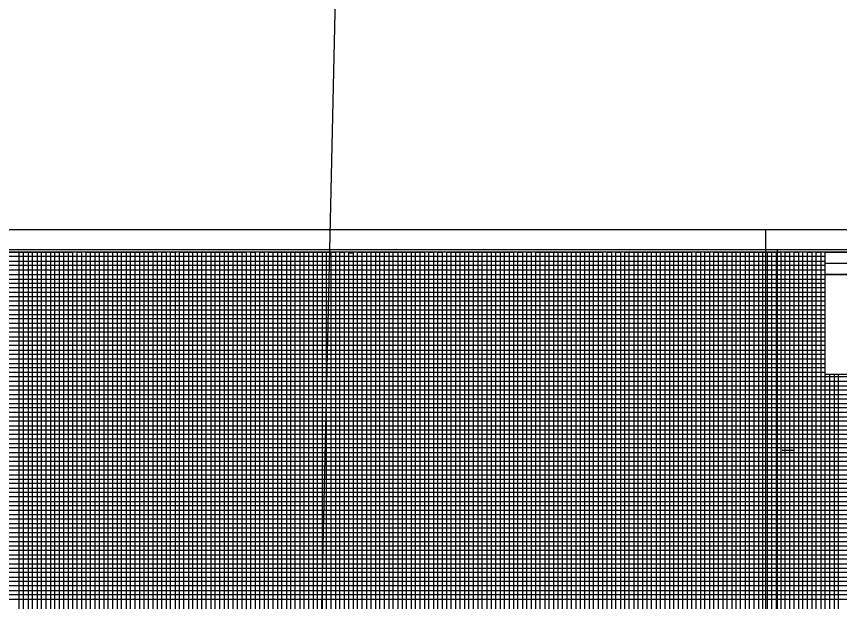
# Model space of a CAD drawing. Extents: x 2345490 to 2436403, y 465165 to 573888.
# Drawn here: x 2411237 to 2412161, y 514864 to 515521 of the extents above; entities that cross this region are included whole.
import ezdxf

# ---------------------------------------------------------------- set-up
doc = ezdxf.new("R2010")
doc.units = 0
for name, color, linetype in [('Old_Level_18', 7, 'Continuous'), ('Old_Level_2', 7, 'Continuous'), ('Old_Level_40', 7, 'Continuous'), ('Old_Level_41', 7, 'Continuous'), ('Old_Level_42', 7, 'Continuous'), ('Old_Level_43', 7, 'Continuous'), ('Old_Level_50', 7, 'Continuous'), ('Old_Level_51', 7, 'Continuous')]:
    doc.layers.add(name, color=color, linetype=linetype)

msp = doc.modelspace()

# ---------------------------------------------------------------- linework, layer by layer
at = {"layer": 'Old_Level_18'}
msp.add_lwpolyline([(2412345.325, 515256.21425), (2410845.325, 515256.21425), (2410845.325, 514206.21425), (2412345.325, 514206.21425)], close=True, dxfattribs=at)
at = {"layer": 'Old_Level_2'}
msp.add_line((2411722.59175, 521117.51825), (2411239.1575, 499960.77), dxfattribs=at)
at = {"layer": 'Old_Level_40'}
msp.add_line((2412145.275, 515243.66425), (2412345.325, 515243.66425), dxfattribs=at)
for points in [[(2412145.275, 515256.21425), (2412345.325, 515256.21425), (2412345.325, 515231.16425), (2412145.275, 515231.16425)], [(2412145.275, 515231.16425), (2412245.325, 515231.16425), (2412245.325, 515118.66425), (2412145.275, 515118.66425)]]:
    msp.add_lwpolyline(points, close=True, dxfattribs=at)
at = {"layer": 'Old_Level_41'}
msp.add_line((2412096.825, 515033.71425), (2412109.325, 515033.71425), dxfattribs=at)
for points in [[(2411220.325, 515256.21425), (2411270.325, 515256.21425), (2411270.325, 514231.21425)], [(2411245.325, 514231.21425), (2411245.325, 515256.21425), (2411295.325, 515256.21425), (2411295.325, 514231.21425)], [(2411320.325, 514231.21425), (2411320.325, 515256.21425), (2411370.325, 515256.21425), (2411370.325, 514231.21425)], [(2411345.325, 514231.21425), (2411345.325, 515256.21425), (2411395.325, 515256.21425), (2411395.325, 514231.21425)], [(2411420.325, 514231.21425), (2411420.325, 515256.21425), (2411470.325, 515256.21425), (2411470.325, 514231.21425)], [(2411445.325, 514231.21425), (2411445.325, 515256.21425), (2411495.325, 515256.21425), (2411495.325, 514231.21425)], [(2411520.325, 514231.21425), (2411520.325, 515256.21425), (2411570.325, 515256.21425), (2411570.325, 514231.21425)], [(2411545.325, 514231.21425), (2411545.325, 515256.21425), (2411595.325, 515256.21425), (2411595.325, 514231.21425)], [(2411620.325, 514231.21425), (2411620.325, 515256.21425), (2411670.325, 515256.21425), (2411670.325, 514231.21425)], [(2411645.325, 514231.21425), (2411645.325, 515256.21425), (2411695.325, 515256.21425), (2411695.325, 514231.21425)], [(2411720.325, 514231.21425), (2411720.325, 515256.21425), (2411770.325, 515256.21425), (2411770.325, 514231.21425)], [(2411745.325, 514231.21425), (2411745.325, 515256.21425), (2411795.325, 515256.21425), (2411795.325, 514231.21425)], [(2411820.325, 514231.21425), (2411820.325, 515256.21425), (2411870.325, 515256.21425), (2411870.325, 514231.21425)], [(2411845.325, 514231.21425), (2411845.325, 515256.21425), (2411895.325, 515256.21425), (2411895.325, 514231.21425)], [(2411920.325, 514231.21425), (2411920.325, 515256.21425), (2411970.325, 515256.21425), (2411970.325, 514231.21425)], [(2411945.325, 514231.21425), (2411945.325, 515256.21425), (2411995.325, 515256.21425), (2411995.325, 514231.21425)], [(2412020.325, 514231.21425), (2412020.325, 515256.21425), (2412070.325, 515256.21425), (2412070.325, 514231.21425)], [(2412045.325, 514231.21425), (2412045.325, 515256.21425), (2412095.325, 515256.21425), (2412095.325, 514231.21425)], [(2412120.325, 514231.21425), (2412120.325, 515256.21425)], [(2412145.325, 514231.21425), (2412145.325, 515256.21425), (2412171.625, 515256.21425)], [(2410845.325, 515206.21425), (2412145.275, 515206.21425)], [(2412145.275, 515156.21425), (2410845.325, 515156.21425), (2410845.325, 515106.16425), (2412345.325, 515106.16425)], [(2412345.325, 515081.21425), (2410845.325, 515081.21425), (2410845.325, 515131.21425), (2412145.275, 515131.21425)], [(2412345.325, 515056.21425), (2410845.325, 515056.21425), (2410845.325, 515006.21425), (2412345.325, 515006.21425)], [(2412345.325, 514981.21425), (2410845.325, 514981.21425), (2410845.325, 515031.21425), (2412345.325, 515031.21425)], [(2412345.325, 514956.21425), (2410845.325, 514956.21425), (2410845.325, 514906.21425), (2412345.325, 514906.21425)]]:
    msp.add_lwpolyline(points, dxfattribs=at)
at = {"layer": 'Old_Level_42'}
for points in [[(2412145.275, 515181.21425), (2410845.425, 515181.21425), (2410845.425, 515231.16425), (2412145.275, 515231.16425)], [(2412345.325, 514881.21425), (2410845.325, 514881.21425), (2410845.325, 514931.21425), (2412345.325, 514931.21425)]]:
    msp.add_lwpolyline(points, dxfattribs=at)
at = {"layer": 'Old_Level_43'}
for p, q in [((2412295.325, 515076.21425), (2410895.325, 515076.21425)), ((2410895.325, 515071.21425), (2412295.325, 515071.21425)), ((2412295.325, 515051.21425), (2410895.325, 515051.21425))]:
    msp.add_line(p, q, dxfattribs=at)
for points in [[(2411240.325, 514231.21425), (2411240.325, 515256.21425), (2411250.325, 515256.21425), (2411250.325, 514231.21425)], [(2411255.325, 514231.21425), (2411255.325, 515256.21425), (2411260.325, 515256.21425), (2411260.325, 514231.21425)], [(2411265.325, 514231.21425), (2411265.325, 515256.21425), (2411275.325, 515256.21425), (2411275.325, 514231.21425)], [(2411280.325, 514231.21425), (2411280.325, 515256.21425), (2411285.325, 515256.21425), (2411285.325, 514231.21425)], [(2411290.325, 514231.21425), (2411290.325, 515256.21425), (2411300.325, 515256.21425), (2411300.325, 514231.21425)], [(2411305.325, 514231.21425), (2411305.325, 515256.21425), (2411310.325, 515256.21425), (2411310.325, 514231.21425)], [(2411315.325, 514231.21425), (2411315.325, 515256.21425), (2411325.325, 515256.21425), (2411325.325, 514231.21425)], [(2411330.325, 514231.21425), (2411330.325, 515256.21425), (2411335.325, 515256.21425), (2411335.325, 514231.21425)], [(2411340.325, 514231.21425), (2411340.325, 515256.21425), (2411350.325, 515256.21425), (2411350.325, 514231.21425)], [(2411355.325, 514231.21425), (2411355.325, 515256.21425), (2411360.325, 515256.21425), (2411360.325, 514231.21425)], [(2411365.325, 514231.21425), (2411365.325, 515256.21425), (2411375.325, 515256.21425), (2411375.325, 514231.21425)], [(2411380.325, 515256.21425), (2411380.325, 514231.21425), (2411385.325, 514231.21425), (2411385.325, 515256.21425), (2411390.325, 515256.21425), (2411390.325, 514231.21425), (2411400.325, 514231.21425), (2411400.325, 515256.21425), (2411405.325, 515256.21425), (2411405.325, 514231.21425), (2411410.325, 514231.21425), (2411410.325, 515256.21425), (2411415.325, 515256.21425), (2411415.325, 514231.21425)], [(2411425.325, 514231.21425), (2411425.325, 515256.21425), (2411430.325, 515256.21425), (2411430.325, 514231.21425)], [(2411435.325, 514231.21425), (2411435.325, 515256.21425), (2411440.325, 515256.21425), (2411440.325, 514231.21425)], [(2411450.325, 514231.21425), (2411450.325, 515256.21425), (2411455.325, 515256.21425), (2411455.325, 514231.21425)], [(2411460.325, 514231.21425), (2411460.325, 515256.21425), (2411465.325, 515256.21425), (2411465.325, 514231.21425)], [(2411475.325, 514231.21425), (2411475.325, 515256.21425), (2411480.325, 515256.21425), (2411480.325, 514231.21425)], [(2411485.325, 514231.21425), (2411485.325, 515256.21425), (2411490.325, 515256.21425), (2411490.325, 514231.21425)], [(2411500.325, 514231.21425), (2411500.325, 515256.21425), (2411505.325, 515256.21425), (2411505.325, 514231.21425)], [(2411510.325, 514231.21425), (2411510.325, 515256.21425), (2411515.325, 515256.21425), (2411515.325, 514231.21425)], [(2411525.325, 514231.21425), (2411525.325, 515256.21425), (2411530.325, 515256.21425), (2411530.325, 514231.21425)], [(2411535.325, 514231.21425), (2411535.325, 515256.21425), (2411540.325, 515256.21425), (2411540.325, 514231.21425)], [(2411550.325, 514231.21425), (2411550.325, 515256.21425), (2411555.325, 515256.21425), (2411555.325, 514231.21425)], [(2411560.325, 514231.21425), (2411560.325, 515256.21425), (2411565.325, 515256.21425), (2411565.325, 514231.21425)], [(2411575.325, 514231.21425), (2411575.325, 515256.21425), (2411580.325, 515256.21425), (2411580.325, 514231.21425)], [(2411585.325, 514231.21425), (2411585.325, 515256.21425), (2411590.325, 515256.21425), (2411590.325, 514231.21425)], [(2411600.325, 514231.21425), (2411600.325, 515256.21425), (2411605.325, 515256.21425), (2411605.325, 514231.21425)], [(2411610.325, 514231.21425), (2411610.325, 515255.61425), (2411615.325, 515255.61425), (2411615.325, 514231.21425)], [(2411625.325, 514231.21425), (2411625.325, 515256.21425), (2411630.325, 515256.21425), (2411630.325, 514231.21425)], [(2411635.325, 514231.21425), (2411635.325, 515256.21425), (2411640.325, 515256.21425), (2411640.325, 514231.21425)], [(2411650.325, 514231.21425), (2411650.325, 515256.21425), (2411655.325, 515256.21425), (2411655.325, 514231.21425)], [(2411660.325, 514231.21425), (2411660.325, 515256.21425), (2411665.325, 515256.21425), (2411665.325, 514231.21425)], [(2411675.325, 514231.21425), (2411675.325, 515256.21425), (2411680.325, 515256.21425), (2411680.325, 514231.21425)], [(2411685.325, 514231.21425), (2411685.325, 515256.21425), (2411690.325, 515256.21425), (2411690.325, 514231.21425)], [(2411700.325, 514231.21425), (2411700.325, 515256.21425), (2411705.325, 515256.21425), (2411705.325, 514231.21425)], [(2411710.325, 514231.21425), (2411710.325, 515256.21425), (2411715.325, 515256.21425), (2411715.325, 514231.21425)], [(2411725.325, 514231.21425), (2411725.325, 515256.21425), (2411730.325, 515256.21425), (2411730.325, 514231.21425)], [(2411735.325, 514231.21425), (2411735.325, 515256.21425), (2411740.325, 515256.21425), (2411740.325, 514231.21425)], [(2411750.325, 514231.21425), (2411750.325, 515256.21425), (2411755.325, 515256.21425), (2411755.325, 514231.21425)], [(2411760.325, 514231.21425), (2411760.325, 515256.21425), (2411765.325, 515256.21425), (2411765.325, 514231.21425)], [(2411775.325, 514231.21425), (2411775.325, 515256.21425), (2411780.325, 515256.21425), (2411780.325, 514231.21425)], [(2411785.325, 514231.21425), (2411785.325, 515256.21425), (2411790.325, 515256.21425), (2411790.325, 514231.21425)], [(2411800.325, 514231.21425), (2411800.325, 515256.21425), (2411805.325, 515256.21425), (2411805.325, 514231.21425)], [(2411810.325, 514231.21425), (2411810.325, 515256.21425), (2411815.325, 515256.21425), (2411815.325, 514231.21425)], [(2411825.325, 514231.21425), (2411825.325, 515256.21425), (2411830.325, 515256.21425), (2411830.325, 514231.21425)], [(2411835.325, 514231.21425), (2411835.325, 515256.21425), (2411840.325, 515256.21425), (2411840.325, 514231.21425)], [(2411850.325, 514231.21425), (2411850.325, 515256.21425), (2411855.325, 515256.21425), (2411855.325, 514231.21425)], [(2411860.325, 514231.21425), (2411860.325, 515256.21425), (2411865.325, 515256.21425), (2411865.325, 514231.21425)], [(2411875.325, 514231.21425), (2411875.325, 515256.21425), (2411880.325, 515256.21425), (2411880.325, 514231.21425)], [(2411885.325, 514231.21425), (2411885.325, 515256.21425), (2411890.325, 515256.21425), (2411890.325, 514231.21425)], [(2411900.325, 514231.21425), (2411900.325, 515256.21425), (2411905.325, 515256.21425), (2411905.325, 514231.21425)], [(2411910.325, 514231.21425), (2411910.325, 515256.21425), (2411915.325, 515256.21425), (2411915.325, 514231.21425)], [(2411925.325, 514231.21425), (2411925.325, 515256.21425), (2411930.325, 515256.21425), (2411930.325, 514231.21425)], [(2411935.325, 514231.21425), (2411935.325, 515256.21425), (2411940.325, 515256.21425), (2411940.325, 514231.21425)], [(2411950.325, 514231.21425), (2411950.325, 515256.21425), (2411955.325, 515256.21425), (2411955.325, 514231.21425)], [(2411960.325, 514231.21425), (2411960.325, 515256.21425), (2411965.325, 515256.21425), (2411965.325, 514231.21425)], [(2411975.325, 514231.21425), (2411975.325, 515256.21425), (2411980.325, 515256.21425), (2411980.325, 514231.21425)], [(2411985.325, 514231.21425), (2411985.325, 515256.21425), (2411990.325, 515256.21425), (2411990.325, 514231.21425)], [(2412000.325, 514231.21425), (2412000.325, 515256.21425), (2412005.325, 515256.21425), (2412005.325, 514231.21425)], [(2412010.325, 514231.21425), (2412010.325, 515256.21425), (2412015.325, 515256.21425), (2412015.325, 514231.21425)], [(2412025.325, 514231.21425), (2412025.325, 515256.21425), (2412030.325, 515256.21425), (2412030.325, 514231.21425)], [(2412035.325, 514231.21425), (2412035.325, 515256.21425), (2412040.325, 515256.21425), (2412040.325, 514231.21425)], [(2412050.325, 514231.21425), (2412050.325, 515256.21425), (2412055.325, 515256.21425), (2412055.325, 514231.21425)], [(2412060.325, 514231.21425), (2412060.325, 515256.21425), (2412065.325, 515256.21425), (2412065.325, 514231.21425)], [(2412075.325, 514231.21425), (2412075.325, 515256.21425), (2412080.325, 515256.21425), (2412080.325, 514231.21425)], [(2412085.325, 514231.21425), (2412085.325, 515256.21425), (2412090.325, 515256.21425), (2412090.325, 514231.21425)], [(2412100.325, 514231.21425), (2412100.325, 515256.21425), (2412105.325, 515256.21425), (2412105.325, 514231.21425)], [(2412110.325, 514231.21425), (2412110.325, 515256.21425), (2412115.325, 515256.21425), (2412115.325, 514231.21425)], [(2412125.325, 514231.21425), (2412125.325, 515256.21425), (2412130.325, 515256.21425), (2412130.325, 514231.21425)], [(2412135.325, 514231.21425), (2412135.325, 515256.21425), (2412140.325, 515256.21425), (2412140.325, 514231.21425)], [(2412145.275, 515251.21425), (2410895.325, 515251.21425), (2410895.325, 515246.21425), (2412145.275, 515246.21425)], [(2412145.275, 515241.21425), (2410895.325, 515241.21425), (2410895.325, 515236.21425), (2412145.275, 515236.21425)], [(2412145.275, 515225.46425), (2410896.325, 515225.46425), (2410896.325, 515221.21425), (2412145.275, 515221.21425)], [(2412145.275, 515216.21425), (2410895.325, 515216.21425), (2410895.325, 515211.21425), (2412145.275, 515211.21425)], [(2412145.275, 515201.21425), (2410895.325, 515201.21425), (2410895.325, 515196.21425), (2412145.275, 515196.21425)], [(2412145.275, 515191.21425), (2410895.325, 515191.21425), (2410895.325, 515186.21425), (2412145.275, 515186.21425)], [(2412145.275, 515176.21425), (2410895.325, 515176.21425), (2410895.325, 515171.21425), (2412145.275, 515171.21425)], [(2412145.275, 515166.21425), (2410895.325, 515166.21425), (2410895.325, 515161.21425), (2412145.275, 515161.21425)], [(2412145.275, 515151.21425), (2410895.325, 515151.21425), (2410895.325, 515146.21425), (2412145.275, 515146.21425)], [(2412145.275, 515141.21425), (2410895.325, 515141.21425), (2410895.325, 515136.21425), (2412145.275, 515136.21425)], [(2412145.275, 515126.21425), (2410895.325, 515126.21425), (2410895.325, 515121.21425), (2412145.275, 515121.21425)], [(2412150.325, 514231.21425), (2412150.325, 515118.66425)], [(2412155.325, 515118.66425), (2412155.325, 514231.21425), (2412160.325, 514231.21425), (2412160.325, 515118.66425)], [(2412295.325, 515116.21425), (2410895.325, 515116.21425), (2410895.325, 515116.21425), (2410895.325, 515096.21425), (2412295.325, 515096.21425)], [(2410895.325, 515111.21425), (2412295.325, 515111.21425)], [(2412295.325, 515101.21425), (2410895.325, 515101.21425)], [(2412295.325, 515091.21425), (2410895.325, 515091.21425), (2410895.325, 515086.21425), (2412295.325, 515086.21425)], [(2412295.325, 515066.21425), (2410895.325, 515066.21425), (2410895.325, 515061.21425), (2412295.325, 515061.21425)], [(2412295.325, 515046.21425), (2410895.325, 515046.21425), (2410895.325, 515041.21425), (2412295.325, 515041.21425)], [(2412295.325, 515036.21425), (2410895.325, 515036.21425)], [(2410895.325, 515026.21425), (2412295.325, 515026.21425)], [(2412295.325, 515021.21425), (2410895.325, 515021.21425), (2410895.325, 515016.21425), (2412295.325, 515016.21425)], [(2412295.325, 515011.21425), (2410895.325, 515011.21425), (2410895.325, 515001.21425), (2412295.325, 515001.21425)], [(2412295.325, 514996.21425), (2410895.325, 514996.21425), (2410895.325, 514991.21425), (2412295.325, 514991.21425)], [(2412295.325, 514986.21425), (2410895.325, 514986.21425), (2410895.325, 514976.21425), (2412295.325, 514976.21425)], [(2412295.325, 514971.21425), (2410895.325, 514971.21425), (2410895.325, 514966.21425), (2412295.325, 514966.21425)], [(2412295.325, 514961.21425), (2410895.325, 514961.21425), (2410895.325, 514951.21425), (2412295.325, 514951.21425)], [(2412295.325, 514946.21425), (2410895.325, 514946.21425), (2410895.325, 514941.21425), (2412295.325, 514941.21425)], [(2412295.325, 514936.21425), (2410895.325, 514936.21425), (2410895.325, 514926.21425), (2412295.325, 514926.21425)], [(2412295.325, 514921.21425), (2410895.325, 514921.21425), (2410895.325, 514916.21425), (2412295.325, 514916.21425)], [(2412295.325, 514911.21425), (2410895.325, 514911.21425), (2410895.325, 514901.21425), (2412295.325, 514901.21425)], [(2412295.325, 514896.21425), (2410895.325, 514896.21425), (2410895.325, 514891.21425), (2412295.325, 514891.21425)], [(2412295.325, 514886.21425), (2410895.325, 514886.21425), (2410895.325, 514876.21425), (2412295.325, 514876.21425)], [(2412295.325, 514871.21425), (2410895.325, 514871.21425), (2410895.325, 514866.21425), (2412295.325, 514866.21425)]]:
    msp.add_lwpolyline(points, dxfattribs=at)
at = {"layer": 'Old_Level_50'}
for points in [[(2412357.825, 515258.76425), (2410691.325, 515258.76425), (2410691.325, 514203.66425), (2412357.825, 514203.66425)], [(2413757.825, 515258.76425), (2412091.325, 515258.76425), (2412091.325, 514203.66425), (2413757.825, 514203.66425)]]:
    msp.add_lwpolyline(points, close=True, dxfattribs=at)
at = {"layer": 'Old_Level_51'}
for points in [[(2412362.325, 515281.21425), (2410678.325, 515281.21425), (2410678.325, 514181.21425), (2412362.325, 514181.21425)], [(2413762.325, 515281.21425), (2412078.325, 515281.21425), (2412078.325, 514181.21425), (2413762.325, 514181.21425)]]:
    msp.add_lwpolyline(points, close=True, dxfattribs=at)

doc.saveas('drawing.dxf')
